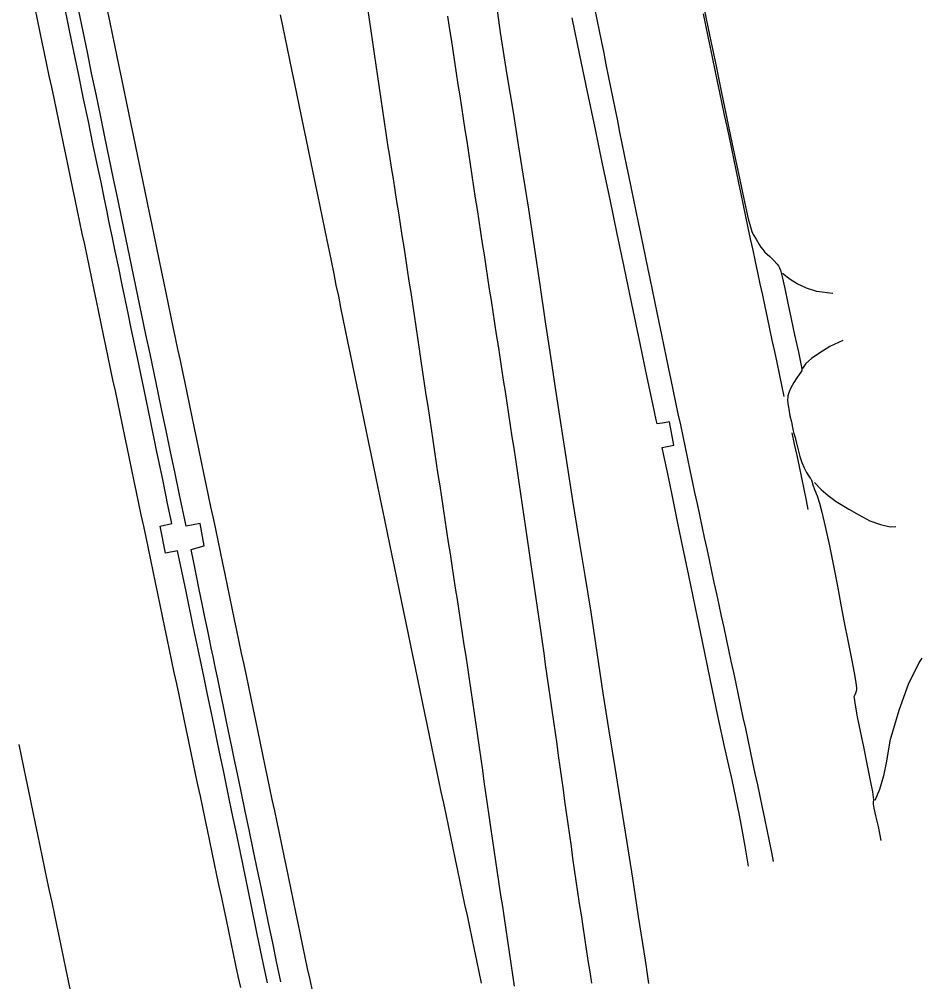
# Model space of a CAD drawing. Extents: x 1948091 to 1975253, y 787267 to 823306.
# Drawn here: x 1966844.2 to 1967040.3, y 788147.6 to 788356.9 of the extents above; entities that cross this region are included whole.
import ezdxf

# ---------------------------------------------------------------- set-up
doc = ezdxf.new("R2010")
doc.units = 0
doc.layers.add('RD_EX_Pavement_Markings', color=7, linetype='Continuous')
doc.layers.add('RD_EX_Road', color=7, linetype='Continuous')

msp = doc.modelspace()

# ---------------------------------------------------------------- linework, layer by layer
at = {"layer": 'RD_EX_Pavement_Markings'}
for points in [[(1966847.6, 788359.25), (1966848.11, 788356.8), (1966848.62, 788354.36), (1966849.14, 788351.91), (1966849.65, 788349.46), (1966850.16, 788347.02), (1966850.67, 788344.57), (1966851.19, 788342.12), (1966851.7, 788339.68), (1966852.21, 788337.23), (1966852.72, 788334.78), (1966853.24, 788332.34), (1966853.75, 788329.89), (1966854.26, 788327.44), (1966854.77, 788325), (1966855.29, 788322.55), (1966855.8, 788320.1), (1966856.31, 788317.66), (1966856.82, 788315.21), (1966857.34, 788312.76), (1966857.85, 788310.31), (1966858.36, 788307.87), (1966858.87, 788305.42), (1966859.39, 788302.97), (1966859.9, 788300.53), (1966860.41, 788298.08), (1966860.92, 788295.63), (1966861.44, 788293.19), (1966861.95, 788290.74), (1966862.46, 788288.29), (1966862.97, 788285.85), (1966863.49, 788283.4), (1966864, 788280.95), (1966864.51, 788278.51), (1966865.03, 788276.06), (1966865.54, 788273.61), (1966866.05, 788271.17), (1966866.56, 788268.72), (1966867.08, 788266.27), (1966867.59, 788263.82), (1966868.1, 788261.38), (1966868.61, 788258.93), (1966869.13, 788256.48), (1966869.64, 788254.04), (1966870.15, 788251.59), (1966870.67, 788249.14), (1966871.18, 788246.7), (1966871.69, 788244.25), (1966872.2, 788241.8), (1966872.72, 788239.36), (1966873.23, 788236.91), (1966873.74, 788234.46), (1966874.25, 788232.02), (1966874.77, 788229.57), (1966875.28, 788227.12), (1966875.79, 788224.68), (1966876.31, 788222.23), (1966876.82, 788219.78), (1966877.33, 788217.33), (1966877.84, 788214.89), (1966878.36, 788212.44), (1966878.87, 788209.99), (1966879.38, 788207.55), (1966879.89, 788205.1), (1966880.41, 788202.65), (1966880.92, 788200.21), (1966881.44, 788197.76), (1966881.95, 788195.31), (1966882.47, 788192.87), (1966882.98, 788190.42), (1966883.5, 788187.98), (1966884.01, 788185.53), (1966884.53, 788183.08), (1966885.04, 788180.64), (1966885.56, 788178.19), (1966886.07, 788175.74), (1966886.59, 788173.3), (1966887.1, 788170.85), (1966887.62, 788168.41), (1966888.14, 788165.96), (1966888.65, 788163.51), (1966889.17, 788161.07), (1966889.68, 788158.62), (1966890.2, 788156.17), (1966890.71, 788153.73), (1966891.23, 788151.28), (1966891.74, 788148.84), (1966892.26, 788146.39)], [(1966863.39, 788358.58), (1966863.89, 788356.13), (1966864.4, 788353.68), (1966864.91, 788351.23), (1966865.41, 788348.78), (1966865.92, 788346.33), (1966866.42, 788343.89), (1966866.93, 788341.44), (1966867.43, 788338.99), (1966867.94, 788336.54), (1966868.44, 788334.09), (1966868.95, 788331.64), (1966869.45, 788329.2), (1966869.96, 788326.75), (1966870.47, 788324.3), (1966870.98, 788321.85), (1966871.49, 788319.41), (1966872.01, 788316.96), (1966872.52, 788314.51), (1966873.03, 788312.07), (1966873.54, 788309.62), (1966874.05, 788307.17), (1966874.56, 788304.72), (1966875.07, 788302.28), (1966875.58, 788299.83), (1966876.09, 788297.38), (1966876.6, 788294.93), (1966877.11, 788292.49), (1966877.62, 788290.04), (1966878.13, 788287.59), (1966878.64, 788285.15), (1966879.15, 788282.7), (1966879.66, 788280.25), (1966880.18, 788277.8), (1966880.69, 788275.36), (1966881.2, 788272.91), (1966881.71, 788270.46), (1966882.22, 788268.01), (1966882.73, 788265.57), (1966883.24, 788263.12), (1966883.75, 788260.67), (1966884.27, 788258.23), (1966884.78, 788255.78), (1966885.29, 788253.33), (1966885.81, 788250.89), (1966886.32, 788248.44), (1966886.83, 788245.99), (1966887.34, 788243.55), (1966887.86, 788241.1), (1966888.37, 788238.65), (1966888.88, 788236.21), (1966889.4, 788233.76), (1966889.91, 788231.31), (1966890.42, 788228.87), (1966890.93, 788226.42), (1966891.45, 788223.97), (1966891.96, 788221.53), (1966892.47, 788219.08), (1966892.99, 788216.63), (1966893.5, 788214.18), (1966894.01, 788211.74), (1966894.53, 788209.29), (1966895.04, 788206.84), (1966895.55, 788204.4), (1966896.06, 788201.95), (1966896.58, 788199.5), (1966897.09, 788197.06), (1966897.6, 788194.61), (1966898.11, 788192.16), (1966898.62, 788189.72), (1966899.13, 788187.27), (1966899.65, 788184.82), (1966900.16, 788182.37), (1966900.67, 788179.93), (1966901.18, 788177.48), (1966901.69, 788175.03), (1966902.21, 788172.59), (1966902.72, 788170.14), (1966903.23, 788167.69), (1966903.74, 788165.25), (1966904.25, 788162.8), (1966904.77, 788160.35), (1966905.28, 788157.9), (1966905.79, 788155.46), (1966906.3, 788153.01), (1966906.81, 788150.56), (1966907.33, 788148.12), (1966907.84, 788145.67)], [(1966944.67, 788147.34), (1966944.16, 788149.78), (1966943.64, 788152.23), (1966943.13, 788154.68), (1966942.62, 788157.12), (1966942.1, 788159.57), (1966941.59, 788162.02), (1966941.07, 788164.46), (1966940.56, 788166.91), (1966940.05, 788169.36), (1966939.53, 788171.8), (1966939.02, 788174.25), (1966938.5, 788176.7), (1966937.99, 788179.14), (1966937.48, 788181.59), (1966936.96, 788184.04), (1966936.45, 788186.48), (1966935.93, 788188.93), (1966935.42, 788191.38), (1966934.91, 788193.82), (1966934.41, 788196.27), (1966933.9, 788198.72), (1966933.39, 788201.17), (1966932.88, 788203.62), (1966932.38, 788206.06), (1966931.87, 788208.51), (1966931.36, 788210.96), (1966930.86, 788213.41), (1966930.35, 788215.86), (1966929.84, 788218.3), (1966929.33, 788220.75), (1966928.83, 788223.2), (1966928.32, 788225.65), (1966927.81, 788228.09), (1966927.3, 788230.54), (1966926.8, 788232.99), (1966926.29, 788235.44), (1966925.78, 788237.89), (1966925.28, 788240.33), (1966924.77, 788242.78), (1966924.26, 788245.23), (1966923.75, 788247.68), (1966923.25, 788250.13), (1966922.74, 788252.57), (1966922.23, 788255.02), (1966921.72, 788257.47), (1966921.22, 788259.92), (1966920.71, 788262.37), (1966920.2, 788264.81), (1966919.7, 788267.26), (1966919.19, 788269.71), (1966918.68, 788272.16), (1966918.18, 788274.61), (1966917.67, 788277.05), (1966917.16, 788279.5), (1966916.66, 788281.95), (1966916.15, 788284.4), (1966915.65, 788286.85), (1966915.14, 788289.3), (1966914.64, 788291.74), (1966914.13, 788294.19), (1966913.63, 788296.64), (1966913.12, 788299.09), (1966912.62, 788301.54), (1966912.11, 788303.99), (1966911.61, 788306.43), (1966911.1, 788308.88), (1966910.59, 788311.33), (1966910.09, 788313.78), (1966909.58, 788316.23), (1966909.08, 788318.68), (1966908.57, 788321.12), (1966908.07, 788323.57), (1966907.56, 788326.02), (1966907.06, 788328.47), (1966906.55, 788330.92), (1966906.05, 788333.37), (1966905.54, 788335.82), (1966905.04, 788338.26), (1966904.53, 788340.71), (1966904.02, 788343.16), (1966903.52, 788345.61), (1966903.01, 788348.06), (1966902.51, 788350.51), (1966902, 788352.95), (1966901.49, 788355.4), (1966900.98, 788357.85)], [(1966919.92, 788359.28), (1966920.28, 788356.8), (1966920.64, 788354.33), (1966921, 788351.86), (1966921.36, 788349.38), (1966921.72, 788346.91), (1966922.08, 788344.44), (1966922.44, 788341.96), (1966922.8, 788339.49), (1966923.16, 788337.01), (1966923.52, 788334.54), (1966923.88, 788332.07), (1966924.27, 788329.6), (1966924.66, 788327.13), (1966925.05, 788324.66), (1966925.44, 788322.19), (1966925.83, 788319.72), (1966926.22, 788317.25), (1966926.61, 788314.78), (1966927, 788312.31), (1966927.39, 788309.84), (1966927.78, 788307.37), (1966928.17, 788304.9), (1966928.54, 788302.43), (1966928.91, 788299.96), (1966929.28, 788297.49), (1966929.65, 788295.01), (1966930.02, 788292.54), (1966930.39, 788290.07), (1966930.75, 788287.6), (1966931.12, 788285.12), (1966931.49, 788282.65), (1966931.86, 788280.18), (1966932.23, 788277.71), (1966932.6, 788275.23), (1966932.97, 788272.76), (1966933.35, 788270.29), (1966933.72, 788267.82), (1966934.09, 788265.34), (1966934.46, 788262.87), (1966934.84, 788260.4), (1966935.21, 788257.93), (1966935.58, 788255.46), (1966935.95, 788252.98), (1966936.33, 788250.51), (1966936.7, 788248.04), (1966937.07, 788245.57), (1966937.45, 788243.1), (1966937.83, 788240.63), (1966938.21, 788238.16), (1966938.59, 788235.68), (1966938.97, 788233.21), (1966939.35, 788230.74), (1966939.73, 788228.27), (1966940.11, 788225.8), (1966940.48, 788223.33), (1966940.86, 788220.86), (1966941.24, 788218.39), (1966941.62, 788215.92), (1966942, 788213.44), (1966942.37, 788210.97), (1966942.72, 788208.5), (1966943.08, 788206.02), (1966943.44, 788203.55), (1966943.79, 788201.07), (1966944.15, 788198.6), (1966944.5, 788196.12), (1966944.86, 788193.65), (1966945.21, 788191.18), (1966945.57, 788188.7), (1966945.93, 788186.23), (1966946.28, 788183.75), (1966946.64, 788181.28), (1966946.99, 788178.8), (1966947.36, 788176.33), (1966947.73, 788173.86), (1966948.09, 788171.38), (1966948.46, 788168.91), (1966948.83, 788166.44), (1966949.2, 788163.97), (1966949.56, 788161.49), (1966949.93, 788159.02), (1966950.3, 788156.55), (1966950.67, 788154.07), (1966951.04, 788151.6), (1966951.4, 788149.13), (1966951.77, 788146.66)], [(1966969.26, 788359.27), (1966969.75, 788356.82), (1966970.24, 788354.37), (1966970.73, 788351.91), (1966971.22, 788349.46), (1966971.71, 788347.01), (1966972.2, 788344.56), (1966972.69, 788342.11), (1966973.19, 788339.66), (1966973.69, 788337.21), (1966974.19, 788334.76), (1966974.69, 788332.31), (1966975.18, 788329.86), (1966975.68, 788327.41), (1966976.19, 788324.96), (1966976.69, 788322.52), (1966977.2, 788320.07), (1966977.7, 788317.62), (1966978.21, 788315.17), (1966978.72, 788312.72), (1966979.22, 788310.28), (1966979.73, 788307.83), (1966980.23, 788305.38), (1966980.74, 788302.93), (1966981.25, 788300.48), (1966981.76, 788298.04), (1966982.27, 788295.59), (1966982.78, 788293.14), (1966983.29, 788290.69), (1966983.8, 788288.25), (1966984.31, 788285.8), (1966984.82, 788283.35), (1966985.33, 788280.91), (1966985.84, 788278.46), (1966986.35, 788276.01), (1966986.86, 788273.56), (1966987.37, 788271.12), (1966987.88, 788268.67), (1966988.39, 788266.22), (1966988.9, 788263.78), (1966989.41, 788261.33), (1966989.92, 788258.88), (1966990.45, 788256.44), (1966990.97, 788253.99), (1966991.5, 788251.55), (1966992.03, 788249.11), (1966992.55, 788246.66), (1966993.08, 788244.22), (1966993.61, 788241.77), (1966994.13, 788239.33), (1966994.66, 788236.89), (1966995.19, 788234.44), (1966995.72, 788232), (1966996.24, 788229.56), (1966996.77, 788227.11), (1966997.3, 788224.67), (1966997.82, 788222.22), (1966998.35, 788219.78), (1966998.88, 788217.34), (1966999.4, 788214.89), (1966999.92, 788212.45), (1967000.44, 788210), (1967000.96, 788207.56), (1967001.49, 788205.11), (1967002.01, 788202.67), (1967002.53, 788200.22), (1967003.05, 788197.78), (1967003.57, 788195.33), (1967004.1, 788192.89), (1967004.62, 788190.44), (1967005.14, 788188), (1967005.65, 788185.55), (1967006.16, 788183.1), (1967006.66, 788180.65), (1967007.17, 788178.21), (1967007.68, 788175.76), (1967008.08, 788173.81)], [(1967010.47, 788274.89), (1967009.95, 788277.33), (1967009.43, 788279.78), (1967008.91, 788282.22), (1967008.38, 788284.67), (1967007.86, 788287.11), (1967007.34, 788289.56), (1967006.82, 788292), (1967006.3, 788294.45), (1967005.77, 788296.89), (1967005.25, 788299.33), (1967004.73, 788301.78), (1967004.21, 788304.22), (1967003.69, 788306.67), (1967003.16, 788309.11), (1967002.64, 788311.56), (1967002.13, 788314), (1967001.61, 788316.45), (1967001.1, 788318.9), (1967000.59, 788321.34), (1967000.07, 788323.79), (1966999.56, 788326.24), (1966999.05, 788328.68), (1966998.53, 788331.13), (1966998.02, 788333.58), (1966997.5, 788336.02), (1966996.99, 788338.47), (1966996.48, 788340.91), (1966995.96, 788343.36), (1966995.45, 788345.81), (1966994.94, 788348.25), (1966994.42, 788350.7), (1966993.91, 788353.15), (1966993.39, 788355.59), (1966992.88, 788358.04)], [(1966968.63, 788147.34), (1966968.25, 788149.81), (1966967.88, 788152.28), (1966967.5, 788154.75), (1966967.13, 788157.22), (1966966.75, 788159.69), (1966966.37, 788162.17), (1966966, 788164.64), (1966965.62, 788167.11), (1966965.25, 788169.58), (1966964.89, 788172.05), (1966964.55, 788174.53), (1966964.2, 788177.01), (1966963.85, 788179.48), (1966963.51, 788181.96), (1966963.16, 788184.43), (1966962.81, 788186.91), (1966962.47, 788189.39), (1966962.12, 788191.86), (1966961.78, 788194.34), (1966961.43, 788196.81), (1966961.08, 788199.29), (1966960.73, 788201.76), (1966960.37, 788204.24), (1966960.02, 788206.71), (1966959.67, 788209.19), (1966959.31, 788211.66), (1966958.96, 788214.14), (1966958.61, 788216.61), (1966958.26, 788219.09), (1966957.9, 788221.56), (1966957.55, 788224.04), (1966957.2, 788226.51), (1966956.84, 788228.99), (1966956.48, 788231.46), (1966956.12, 788233.94), (1966955.76, 788236.41), (1966955.4, 788238.88), (1966955.04, 788241.36), (1966954.69, 788243.83), (1966954.33, 788246.31), (1966953.97, 788248.78), (1966953.61, 788251.25), (1966953.25, 788253.73), (1966952.88, 788256.2), (1966952.5, 788258.67), (1966952.12, 788261.14), (1966951.74, 788263.61), (1966951.36, 788266.08), (1966950.98, 788268.56), (1966950.6, 788271.03), (1966950.23, 788273.5), (1966949.85, 788275.97), (1966949.47, 788278.44), (1966949.09, 788280.91), (1966948.71, 788283.38), (1966948.33, 788285.85), (1966947.95, 788288.32), (1966947.57, 788290.79), (1966947.19, 788293.27), (1966946.81, 788295.74), (1966946.43, 788298.21), (1966946.05, 788300.68), (1966945.67, 788303.15), (1966945.29, 788305.62), (1966944.91, 788308.09), (1966944.53, 788310.56), (1966944.16, 788313.03), (1966943.78, 788315.5), (1966943.4, 788317.98), (1966943.02, 788320.45), (1966942.65, 788322.92), (1966942.27, 788325.39), (1966941.89, 788327.86), (1966941.52, 788330.33), (1966941.14, 788332.8), (1966940.76, 788335.28), (1966940.39, 788337.75), (1966940.01, 788340.22), (1966939.63, 788342.69), (1966939.25, 788345.16), (1966938.87, 788347.63), (1966938.5, 788350.1), (1966938.12, 788352.57), (1966937.74, 788355.04), (1966937.36, 788357.52)], [(1967012.14, 788266.96), (1967012.65, 788264.51), (1967013.16, 788262.07), (1967013.67, 788259.62), (1967014.19, 788257.17), (1967014.7, 788254.73), (1967015.21, 788252.28), (1967015.62, 788250.28)], [(1966844.12, 788199.2), (1966844.63, 788196.76), (1966845.14, 788194.31), (1966845.65, 788191.86), (1966846.16, 788189.41), (1966846.67, 788186.97), (1966847.18, 788184.52), (1966847.69, 788182.07), (1966848.2, 788179.62), (1966848.71, 788177.18), (1966849.22, 788174.73), (1966849.73, 788172.28), (1966850.24, 788169.83), (1966850.75, 788167.39), (1966851.26, 788164.94), (1966851.77, 788162.49), (1966852.29, 788160.05), (1966852.8, 788157.6), (1966853.31, 788155.15), (1966853.82, 788152.7), (1966854.33, 788150.26), (1966854.84, 788147.81), (1966855.35, 788145.36)]]:
    msp.add_lwpolyline(points, dxfattribs=at)
at = {"layer": 'RD_EX_Road'}
for points in [[(1966981.05, 788147.29), (1966980.29, 788152.31), (1966978.82, 788161.84), (1966977.53, 788170.13), (1966976.31, 788177.95), (1966975.04, 788186.04), (1966973.74, 788194.19), (1966972.43, 788202.18), (1966971.12, 788210.39), (1966969.8, 788219.21), (1966968.48, 788227.95), (1966967.18, 788235.92), (1966965.88, 788243.79), (1966964.54, 788252.26), (1966963.23, 788260.74), (1966961.99, 788268.67), (1966960.82, 788276.22), (1966959.7, 788283.58), (1966958.58, 788291.1), (1966957.4, 788299.14), (1966956.18, 788307.4), (1966954.92, 788315.59), (1966953.74, 788323.16), (1966952.74, 788329.54), (1966951.67, 788336.25), (1966950.26, 788344.79), (1966948.81, 788353.98), (1966947.62, 788362.61)], [(1966898.13, 788147.39), (1966897.02, 788152.75), (1966895.87, 788158.32), (1966894.67, 788164.09), (1966893.43, 788170.07), (1966892.26, 788175.74), (1966891.26, 788180.58), (1966890.42, 788184.6), (1966889.76, 788187.8), (1966889.17, 788190.64), (1966888.57, 788193.55), (1966887.94, 788196.55), (1966887.29, 788199.63), (1966886.62, 788202.88), (1966885.89, 788206.36), (1966885.12, 788210.09), (1966884.3, 788214.06), (1966883.32, 788218.84), (1966882.04, 788224.97), (1966880.48, 788232.46), (1966878.62, 788241.31), (1966876.01, 788240.79), (1966874.87, 788246.65), (1966877.37, 788247.25), (1966876.46, 788251.61), (1966876.15, 788253.12), (1966875.39, 788256.8), (1966874.14, 788262.8), (1966872.72, 788269.62), (1966871.34, 788276.3), (1966870.18, 788281.86), (1966869.26, 788286.31), (1966868.57, 788289.66), (1966867.97, 788292.58), (1966867.31, 788295.74), (1966866.6, 788299.16), (1966865.83, 788302.82), (1966865.08, 788306.45), (1966864.39, 788309.74), (1966863.78, 788312.71), (1966863.23, 788315.34), (1966862.67, 788318.09), (1966861.98, 788321.42), (1966861.17, 788325.33), (1966860.24, 788329.81), (1966859.23, 788334.65), (1966858.2, 788339.6), (1966857.15, 788344.68), (1966856.08, 788349.88), (1966854.98, 788355.17), (1966853.88, 788360.49)], [(1966901.05, 788147.6), (1966900.13, 788152.06), (1966899.3, 788156.08), (1966898.47, 788160.06), (1966897.65, 788164), (1966896.83, 788167.91), (1966896.01, 788171.88), (1966895.14, 788176.01), (1966894.25, 788180.29), (1966893.32, 788184.73), (1966892.43, 788189.01), (1966891.63, 788192.82), (1966890.94, 788196.17), (1966890.35, 788199.04), (1966889.79, 788201.75), (1966889.21, 788204.56), (1966888.6, 788207.5), (1966887.96, 788210.56), (1966887.34, 788213.5), (1966886.8, 788216.09), (1966886.34, 788218.32), (1966885.95, 788220.2), (1966885.57, 788222.08), (1966885.11, 788224.32), (1966884.58, 788226.9), (1966883.97, 788229.83), (1966883.34, 788232.9), (1966882.72, 788235.88), (1966882.13, 788238.79), (1966881.55, 788241.62), (1966884.37, 788242.42), (1966883.52, 788247.26), (1966880.46, 788246.71), (1966879.68, 788250.48), (1966879.05, 788253.46), (1966878, 788258.52), (1966877.1, 788262.8), (1966876.2, 788267.14), (1966875.3, 788271.45), (1966874.4, 788275.71), (1966873.51, 788279.94), (1966872.63, 788284.15), (1966871.75, 788288.36), (1966870.87, 788292.56), (1966870, 788296.76), (1966869.12, 788300.97), (1966868.25, 788305.17), (1966867.38, 788309.37), (1966866.51, 788313.57), (1966865.63, 788317.84), (1966864.72, 788322.21), (1966863.79, 788326.71), (1966862.83, 788331.32), (1966861.86, 788335.98), (1966860.91, 788340.59), (1966859.95, 788345.17), (1966859.01, 788349.7), (1966858.08, 788354.2), (1966857.15, 788358.66)], [(1966993.08, 788359.08), (1966994.32, 788353.11), (1966995.58, 788347.03), (1966996.78, 788341.23), (1966997.91, 788335.67), (1966999.16, 788329.68), (1967000.51, 788323.35), (1967001.68, 788317.85), (1967002.65, 788313.47), (1967003.42, 788310.76), (1967003.74, 788310.07), (1967004.35, 788309.05), (1967005.01, 788307.93), (1967005.38, 788307.35), (1967005.8, 788306.8), (1967006.27, 788306.27), (1967007.31, 788305.3), (1967008.22, 788304.43), (1967008.94, 788303.65), (1967009.23, 788303.24), (1967009.46, 788302.8), (1967009.63, 788302.35), (1967010.01, 788300.87), (1967010.57, 788298.32), (1967011.23, 788295.14), (1967011.95, 788291.78), (1967012.72, 788288.24), (1967013.54, 788284.52), (1967014.14, 788281.61), (1967014.26, 788280.83), (1967014.26, 788280.49), (1967014.06, 788280.18), (1967013.7, 788279.67), (1967013.18, 788278.92), (1967012.53, 788277.87), (1967011.91, 788276.77), (1967011.5, 788275.86), (1967011.36, 788275.45), (1967011.27, 788275.04), (1967011.21, 788274.62), (1967011.19, 788274.2), (1967011.24, 788273.35), (1967011.37, 788272.51), (1967011.43, 788272.11), (1967011.7, 788270.69), (1967012, 788269.33), (1967012.08, 788268.94), (1967012.26, 788268.15), (1967012.41, 788267.4), (1967012.57, 788266.81), (1967012.85, 788265.93), (1967013.15, 788264.73), (1967013.47, 788263.28), (1967013.85, 788261.8), (1967014.29, 788260.5), (1967014.78, 788259.36), (1967015.31, 788258.35), (1967015.79, 788257.57), (1967016.11, 788257.12), (1967016.23, 788256.94), (1967016.35, 788256.71), (1967016.46, 788256.43), (1967016.69, 788255.69), (1967017.06, 788254.63), (1967017.59, 788253.25), (1967018.09, 788251.65), (1967018.6, 788249.73), (1967019.33, 788246.64), (1967020.28, 788242.42), (1967021.18, 788238.03), (1967022, 788233.66), (1967022.76, 788229.58), (1967023.48, 788225.76), (1967024.26, 788221.81), (1967025.08, 788217.84), (1967025.68, 788214.77), (1967026.04, 788212.72), (1967026.17, 788211.44), (1967026.16, 788211.07), (1967026.11, 788210.8), (1967026.04, 788210.57), (1967025.96, 788210.36), (1967025.78, 788210), (1967025.71, 788209.85), (1967025.65, 788209.7), (1967025.61, 788209.55), (1967025.62, 788209.27), (1967025.84, 788207.79), (1967026.33, 788205.2), (1967026.96, 788202.13), (1967027.69, 788198.7), (1967028.44, 788195.03), (1967029.16, 788191.36), (1967029.61, 788188.92), (1967029.8, 788187.79), (1967029.85, 788187.16), (1967029.84, 788186.99), (1967029.81, 788186.84), (1967029.8, 788186.48), (1967029.81, 788186.27), (1967029.95, 788185.41), (1967030.31, 788183.74), (1967030.84, 788181.37), (1967031.46, 788178.36)], [(1967002.71, 788172.78), (1967001.95, 788177.12), (1967001.3, 788180.75), (1967000.72, 788183.84), (1966999.96, 788187.67), (1966999.14, 788191.52), (1966998.41, 788194.66), (1966997.48, 788198.76), (1966996.06, 788205.47), (1966994.39, 788213.52), (1966992.71, 788221.64), (1966991.12, 788229.3), (1966989.72, 788235.98), (1966988.44, 788242.08), (1966987.35, 788247.31), (1966986.07, 788253.48), (1966985.06, 788258.4), (1966984.3, 788262.06), (1966983.93, 788263.8), (1966985.4, 788264.08), (1966986.46, 788264.29), (1966985.5, 788269.36), (1966984.42, 788269.17), (1966982.82, 788268.92), (1966982.64, 788269.77), (1966981.9, 788273.25), (1966980.69, 788279.01), (1966979.14, 788286.41), (1966977.34, 788295.04), (1966975.68, 788303.03), (1966974.17, 788310.24), (1966972.62, 788317.68), (1966970.99, 788325.46), (1966969.36, 788333.28), (1966967.73, 788341.09), (1966966.06, 788349.05), (1966964.37, 788357.15)], [(1967021.03, 788297.26), (1967020.95, 788297.25), (1967017.51, 788297.7), (1967015.28, 788298.4), (1967013.28, 788299.33), (1967011.78, 788300.26), (1967010.07, 788301.6)], [(1967023.22, 788287.03), (1967023.2, 788287.02), (1967020.39, 788285.73), (1967017.95, 788284.2), (1967016.36, 788283.13), (1967015.13, 788282.06), (1967014.43, 788280.98)], [(1967017.02, 788256.2), (1967018.47, 788254.67), (1967019.98, 788253.34), (1967021.73, 788252.04), (1967024.51, 788250.4), (1967026.65, 788249.14), (1967029.05, 788247.82), (1967031.41, 788247.03), (1967033.45, 788246.53), (1967034.72, 788246.58)], [(1967040.34, 788217.97), (1967039.76, 788217.08), (1967037.38, 788212.24), (1967035.35, 788206.62), (1967033.44, 788199.98), (1967032.7, 788195.6), (1967032.05, 788192.44), (1967031.14, 788189.45), (1967030.18, 788187.06)]]:
    msp.add_lwpolyline(points, dxfattribs=at)

doc.saveas('drawing.dxf')
